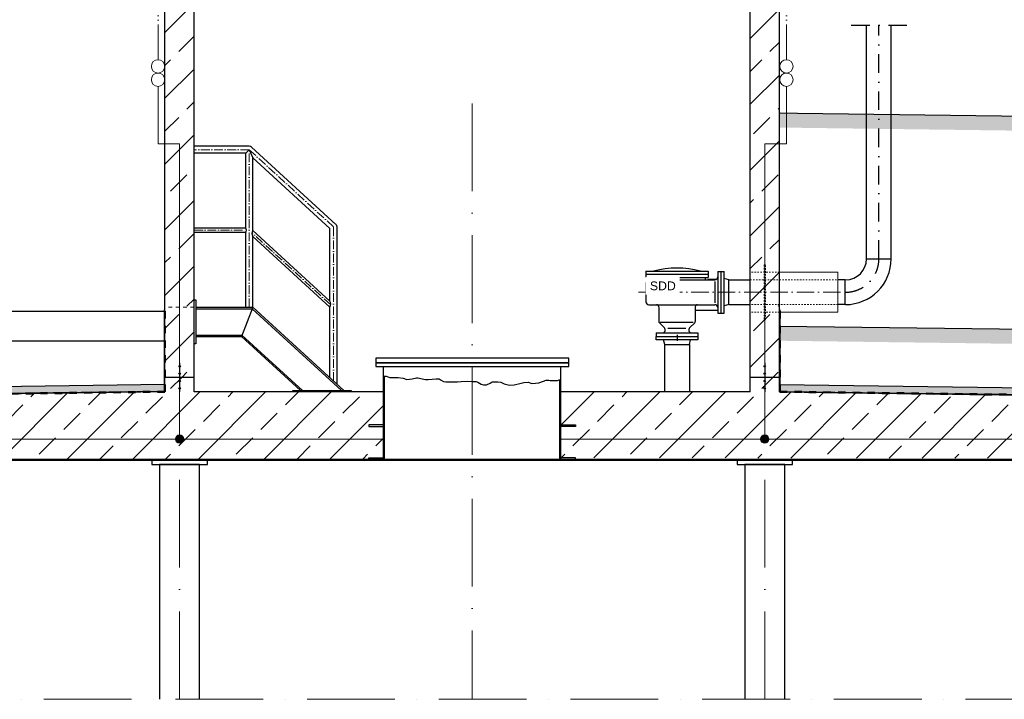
# Model space of a CAD drawing. Header units: millimetres. Extents: x 2605 to 1198744, y 17680 to 73723.
# Tile 400 of 656: x 16315 to 23045, y 51050 to 55692. Entities that reach past the tile are written whole.
import ezdxf

# ---------------------------------------------------------------- set-up
doc = ezdxf.new("R2010")
doc.units = ezdxf.units.MM
for name, pattern in [('ACAD_ISO05W100', [33, 24, -3, 0, -3, 0, -3]), ('ACAD_ISO10W100', [18, 12, -3, 0, -3]), ('DASHDOT', [25.4, 12.7, -6.35, 0, -6.35]), ('JIS_02_1.0', [2, 1, -1])]:
    doc.linetypes.add(name, pattern=pattern)
for name, color, linetype, lineweight in [('Beschriftung', 7, 'Continuous', 9), ('Mittellinien', 7, 'Continuous', 5), ('Trennstelle', 36, 'Continuous', 18), ('Verz. Bandstahl 30x3_5mm im Beton', 5, 'GRENZE1', 18), ('Verz. Rundstahl D_8mm', 6, 'ACAD_ISO05W100', 18)]:
    doc.layers.add(name, color=color, linetype=linetype, lineweight=lineweight)
doc.styles.add('LBB3.5M1000', font='isocp.shx', dxfattribs={"height": 3.5})
doc.linetypes.add('GRENZE1', pattern='A,6.35,-2.54,[133,ltypeshp.shx,S=2.54,R=0,X=-2.54,Y=0],-2.54,25.4', length=36.83)
pattern_1 = [(45, (-21381.03, 16915), (-224.5064, 224.5064), []), (45, (-21156.52, 16915), (-224.5064, 224.5064), [158.75, -79.375])]
pattern_2 = [(45, (-21363.352, 16914.986), (-17.67767, 17.67767), [12.5, -6.25])]

msp = doc.modelspace()

# ---------------------------------------------------------------- hatches: boundary and pattern name
at = {"lineweight": 13}
h = msp.add_hatch(dxfattribs=at)
h.set_pattern_fill('ANSI33', color=256, scale=50, style=0)
h.set_pattern_definition(pattern_1)
h.paths.add_polyline_path([(17508.41302, 56042.05367), (17468.65747, 56040.77111), (17468.33502, 56050.76591), (17348.39742, 56046.89656), (17348.71987, 56036.90176), (17318.73547, 56035.93443), (17308.41302, 56024.92375), (17308.41302, 55738.15536), (17508.41302, 55738.15536)])
h.paths.add_polyline_path([(17508.41302, 55738.15536), (17308.41302, 55738.15536), (17308.41302, 53728.15536), (17508.41302, 53728.15536)])
h.paths.add_polyline_path([(17508.41302, 53728.15536), (17308.41302, 53728.15536), (17308.41302, 53249.15536), (17408.41302, 53249.15536), (17408.41302, 53269.32829, -0.4142135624), (17403.41302, 53274.32829, -0.4142135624), (17408.41302, 53279.32829), (17408.41302, 53319.32829, -0.4142135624), (17403.41302, 53324.32829, -1), (17413.41302, 53324.32829, -0.4142135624), (17408.41302, 53319.32829), (17408.41302, 53279.32829, -0.4142135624), (17413.41302, 53274.32829, -0.4142135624), (17408.41302, 53269.32829), (17408.41302, 53249.15536), (17508.41302, 53249.15536)])
h.paths.add_polyline_path([(21508.41302, 56159.70707), (21496.66591, 56170.71992), (21466.68151, 56169.75259), (21466.35906, 56179.74739), (21346.42146, 56175.87804), (21346.74391, 56165.88324), (21308.41302, 56164.64664), (21308.41302, 53917.15536), (21508.41302, 53917.15536)])
h.paths.add_polyline_path([(21508.41302, 53917.15536), (21308.41302, 53917.15536), (21308.41302, 53702.15536), (21508.41302, 53702.15536)])
h.paths.add_polyline_path([(21508.41302, 53702.15536), (21308.41302, 53702.15536), (21308.41302, 53249.15536), (21408.41302, 53249.15536), (21408.41302, 53269.32829, -0.4142135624), (21403.41302, 53274.32829, -0.4142135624), (21408.41302, 53279.32829), (21408.41302, 53319.32829, -0.4142135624), (21403.41302, 53324.32829, -1), (21413.41302, 53324.32829, -0.4142135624), (21408.41302, 53319.32829), (21408.41302, 53279.32829, -0.4142135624), (21413.41302, 53274.32829, -0.4142135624), (21408.41302, 53269.32829), (21408.41302, 53249.15536), (21508.41302, 53249.15536)])
h = msp.add_hatch()
h.set_pattern_fill('EARTH', color=256, scale=12.5, angle=45.64495339, style=0)
h.set_pattern_definition([(45.64495, (8029.27, 54523.74), (-1.26356, 112.2461), [79.375, -79.375]), (45.64495, (8007.99, 54544.55), (-1.26356, 112.2461), [79.375, -79.375]), (45.64495, (7986.705, 54565.356), (-1.26356, 112.2461), [79.375, -79.375]), (135.64495, (7986.55, 54579.39), (-112.2461, -1.26356), [79.375, -79.375]), (135.64495, (8007.36, 54600.67), (-112.2461, -1.26356), [79.375, -79.375]), (135.64495, (8028.165, 54621.95), (-112.2461, -1.26356), [79.375, -79.375])])
h.paths.add_polyline_path([(30484.61745, 54938.63969), (30484.61745, 54838.6312), (31302.54666, 54827.97263), (32571.30371, 53982.1346), (32626.77373, 54065.33963), (31333.41487, 54927.57887)])
h.paths.add_polyline_path([(21631.96475, 55054.00001), (21631.96475, 54953.99152), (25031.35503, 54909.69353), (25031.35503, 55009.70202)])
h.paths.add_polyline_path([(21631.96475, 54953.99152), (21631.96475, 55054.00001), (21512.41302, 55055.55791), (21512.41302, 54955.54942)])
h = msp.add_hatch()
h.set_pattern_fill('EARTH', color=256, scale=12.5, angle=45.64495339, style=0)
h.set_pattern_definition([(45.64495, (8029.27, 53067.28), (-1.26356, 112.2461), [79.375, -79.375]), (45.64495, (8007.99, 53088.09), (-1.26356, 112.2461), [79.375, -79.375]), (45.64495, (7986.705, 53108.9), (-1.26356, 112.2461), [79.375, -79.375]), (135.64495, (7986.55, 53122.93), (-112.2461, -1.26356), [79.375, -79.375]), (135.64495, (8007.36, 53144.215), (-112.2461, -1.26356), [79.375, -79.375]), (135.64495, (8028.165, 53165.5), (-112.2461, -1.26356), [79.375, -79.375])])
h.paths.add_polyline_path([(21512.41302, 53599.10323), (21512.41302, 53499.09474), (31302.54666, 53371.51796), (32571.30371, 52525.67993), (32626.77373, 52608.88496), (31333.41487, 53471.1242)])
h = msp.add_hatch(dxfattribs=at)
h.set_pattern_fill('ANSI33', color=256, scale=50, style=0)
h.set_pattern_definition(pattern_1)
h.paths.add_polyline_path([(8673.41118, 52689.15536), (8593.41118, 52689.15536), (8593.41118, 52705.15536), (8553.41118, 52705.15536), (8553.41118, 52707.15536), (8713.41118, 52707.15536), (8713.41118, 52705.15536), (8673.41118, 52705.15536)], flags=16)
edge = h.paths.add_edge_path(flags=16)
edge.add_arc((17408.41302, 53223.98242), 5, 0, 360)
edge = h.paths.add_edge_path(flags=16)
edge.add_arc((17408.41302, 53173.98242), 5, 0, 360)
edge = h.paths.add_edge_path()
edge.add_line((8483.41172, 51049.66842), (8782.03524, 51049.66842))
edge.add_line((8782.03524, 51049.66842), (8778.39869, 52658.15536))
edge.add_arc((8775.39869, 52658.15536), 3, -90, 0.000021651, ccw=False)
edge.add_line((8775.39869, 52655.15536), (8772.39869, 52655.15536))
edge.add_line((8772.39869, 52655.15536), (8772.39869, 52695.15536))
edge.add_line((8772.39869, 52695.15536), (8832.39869, 52695.15536))
edge.add_line((8832.39869, 52695.15536), (18702.41302, 52692.35747))
edge.add_line((18702.41302, 52692.35747), (18702.41302, 52699.15536))
edge.add_line((18702.41302, 52699.15536), (18802.41302, 52699.15536))
edge.add_line((18802.41302, 52699.15536), (18802.41302, 52914.15536))
edge.add_line((18802.41302, 52914.15536), (18702.41302, 52914.15536))
edge.add_line((18702.41302, 52914.15536), (18702.41302, 52924.15536))
edge.add_line((18702.41302, 52924.15536), (18802.41302, 52924.15536))
edge.add_line((18802.41302, 52924.15536), (18802.41302, 53149.15536))
edge.add_line((18802.41302, 53149.15536), (17508.41302, 53149.15536))
edge.add_line((17508.41302, 53149.15536), (17508.41302, 53249.15536))
edge.add_line((17508.41302, 53249.15536), (17308.41302, 53249.15536))
edge.add_line((17308.41302, 53249.15536), (17308.41302, 53149.15536))
edge.add_line((17308.41302, 53149.15536), (8483.41118, 53034.15536))
edge.add_line((8483.41118, 53034.15536), (8483.41118, 52684.15536))
edge.add_line((8483.41118, 52684.15536), (8483.41172, 51049.66842))
h = msp.add_hatch(dxfattribs=at)
h.set_pattern_fill('ANSI33', color=256, scale=50, style=0)
h.set_pattern_definition(pattern_1)
h.paths.add_polyline_path([(29838.93634, 53040.59899), (21508.41302, 53149.15536), (21508.41302, 53249.15536), (21308.41302, 53249.15536), (21308.41302, 53149.15536), (20014.41302, 53149.15536), (20014.41302, 52924.15536), (20114.41302, 52924.15536), (20114.41302, 52914.15536), (20014.41302, 52914.15536), (20014.41302, 52699.15536), (20114.41302, 52699.15536), (29838.93634, 52689.31671)])
h.paths.add_polyline_path([(21413.41302, 53223.98242, -1), (21403.41302, 53223.98242, -1)], flags=16)
h.paths.add_polyline_path([(21413.41302, 53173.98242, -1), (21403.41302, 53173.98242, -1)], flags=16)
at = {"lineweight": 9}
h = msp.add_hatch(dxfattribs=at)
h.set_pattern_fill('BETON_UNBEWEHRT', color=0, scale=100, pattern_type=2)
h.set_pattern_definition(pattern_2)
h.paths.add_polyline_path([(17304.41302, 53153.07734), (17304.41302, 53199.10748), (8447.41118, 53083.69048), (8447.41118, 53037.66034)])
h = msp.add_hatch(dxfattribs=at)
h.set_pattern_fill('BETON_UNBEWEHRT', color=0, scale=100, pattern_type=2)
h.set_pattern_definition(pattern_2)
h.paths.add_polyline_path([(21512.41302, 53199.10748), (21512.41302, 53153.07734), (29838.93634, 53044.57309), (29838.93634, 53090.60323)])
at = {"layer": 'Verz. Bandstahl 30x3_5mm im Beton'}
h = msp.add_hatch(color=256, dxfattribs=at)
h.dxf.hatch_style = 1
edge = h.paths.add_edge_path()
edge.add_arc((17408.41302, 52827.45606), 28.40085, 0, 360)
h = msp.add_hatch(color=256, dxfattribs=at)
h.dxf.hatch_style = 1
edge = h.paths.add_edge_path()
edge.add_arc((21408.41302, 52827.45606), 28.40085, 0, 360)

# ---------------------------------------------------------------- linework, layer by layer
for p, q in [((21308.41302, 53149.15536), (21308.41302, 56174.65184)), ((21508.41302, 53149.15536), (21508.41302, 56159.70707)), ((17308.41302, 53149.15536), (17308.41302, 56024.92375)), ((17508.41302, 53149.15536), (17508.41302, 56052.05888)), ((22104.26302, 54059.38149), (22104.26302, 55655.91722)), ((22272.56302, 54059.38149), (22272.56302, 55655.91722)), ((21512.41302, 55055.55791), (21631.96475, 55054.00001)), ((21631.96475, 55054.00001), (25031.35503, 55009.70202)), ((17884.26302, 54828.15536), (17508.41302, 54828.15536)), ((17860.11302, 54779.85536), (17884.26302, 54804.00536)), ((17884.26302, 54804.00536), (17908.41302, 54749.17417)), ((17900.56563, 54821.82242), (18477.03784, 54294.35034)), ((17860.11302, 54779.85536), (17508.41302, 54779.85536)), ((17860.11302, 54268.95536), (17860.11302, 54779.85536)), ((17908.41302, 54252.19147), (17908.41302, 54749.17417)), ((17908.41302, 54749.17417), (18435.98019, 54266.45021)), ((17860.11302, 54268.95536), (17508.41302, 54268.95536)), ((18435.98019, 53769.46751), (17908.41302, 54252.19147)), ((18435.98019, 53769.46751), (18435.98019, 54266.45021)), ((18484.28019, 53201.2369), (18484.28019, 54277.10639)), ((17860.11302, 54239.05536), (17508.41302, 54239.05536)), ((17860.11302, 53728.15536), (17860.11302, 54239.05536)), ((17908.41302, 53728.15536), (17908.41302, 54211.66373)), ((18435.98019, 53728.93978), (17908.41302, 54211.66373)), ((22104.26302, 54059.38149), (22272.56302, 54059.38149)), ((21163.41302, 53914.53149), (21308.41302, 53914.53149)), ((21958.41302, 53914.53149), (21908.41302, 53914.53149)), ((21958.41302, 53746.23149), (21958.41302, 53914.53149)), ((17304.41302, 53153.07734), (17304.41302, 53711.09587)), ((17308.41302, 53711.09587), (17304.41302, 53711.09587)), ((17518.41302, 53728.15536), (17908.41302, 53728.15536)), ((17518.41302, 53718.15536), (17904.5284, 53718.15536)), ((17908.41302, 53728.15536), (17830.72062, 53528.15536)), ((17904.5284, 53718.15536), (18515.45736, 53159.15536)), ((17908.41302, 53728.15536), (18530.27095, 53159.15536)), ((18435.98019, 53245.4314), (18435.98019, 53728.93978)), ((21163.41302, 53746.23149), (21308.41302, 53746.23149)), ((21508.41302, 53711.09587), (21512.41302, 53711.09587)), ((21512.41302, 53153.07734), (21512.41302, 53711.09587)), ((21958.41302, 53746.23149), (21908.41302, 53746.23149)), ((17304.41302, 53699.15536), (16008.41302, 53699.15536)), ((21508.41302, 53599.15536), (31333.41487, 53471.1242)), ((17518.41302, 53538.15536), (17834.60524, 53538.15536)), ((17518.41302, 53528.15536), (17830.72062, 53528.15536)), ((17830.72062, 53528.15536), (18233.99931, 53159.15536)), ((17834.60524, 53538.15536), (18248.81289, 53159.15536)), ((20724.26302, 53473.38149), (20716.41302, 53506.38149)), ((20892.56302, 53473.38149), (20900.41302, 53506.38149)), ((16008.41302, 53499.15536), (17304.41302, 53499.15536)), ((17408.41302, 53349.15536), (17408.41302, 53329.32829)), ((17408.41302, 53319.32829), (17408.41302, 53279.32829)), ((18802.41302, 52689.15536), (18802.41302, 53324.15536)), ((20014.41302, 52689.15536), (20014.41302, 53324.15536)), ((21408.41302, 53349.15536), (21408.41302, 53329.32829)), ((21408.41302, 53319.32829), (21408.41302, 53279.32829)), ((17508.41302, 53249.15536), (17308.41302, 53249.15536)), ((17408.41302, 53269.32829), (17408.41302, 53228.98242)), ((18808.41302, 52684.15536), (18808.41302, 53258.15842)), ((21508.41302, 53249.15536), (21308.41302, 53249.15536)), ((21408.41302, 53269.32829), (21408.41302, 53228.98242)), ((17307.76152, 53199.15111), (8447.41118, 53083.69048)), ((17408.41302, 53218.98242), (17408.41302, 53178.98242)), ((17408.41302, 53168.98242), (17408.41302, 53149.15536)), ((20008.41302, 52684.15536), (20008.41302, 53233.52103)), ((21408.41302, 53218.98242), (21408.41302, 53178.98242)), ((21408.41302, 53168.98242), (21408.41302, 53149.15536)), ((21509.06452, 53199.15111), (30333.41487, 53084.1596)), ((17304.41302, 53153.07734), (8447.41118, 53037.66034)), ((17308.41302, 53149.15536), (8483.41118, 53034.15536)), ((18802.41302, 53149.15536), (17508.41302, 53149.15536)), ((21308.41302, 53149.15536), (20014.41302, 53149.15536)), ((21508.41302, 53149.15536), (30333.41487, 53034.15536)), ((21512.41302, 53153.07734), (30337.415, 53038.07734)), ((8818.41302, 52689.15536), (29998.41302, 52689.15536)), ((8818.41302, 52684.15536), (29998.41302, 52684.15536))]:
    msp.add_line(p, q)
at = {"linetype": 'DASHDOT', "ltscale": 10}
for p, q in [((21999.09583, 55655.91722), (22381.00918, 55655.91722)), ((22188.41302, 54059.38149), (22188.41302, 55655.91722))]:
    msp.add_line(p, q, dxfattribs=at)
at = {"linetype": 'ACAD_ISO10W100', "lineweight": 18, "ltscale": 50}
for p, q in [((19408.41302, 55120.36808), (19408.41302, 51049.66842)), ((17408.41302, 51049.66842), (17408.41302, 52684.15536)), ((21408.41302, 51049.66842), (21408.41302, 52684.15536))]:
    msp.add_line(p, q, dxfattribs=at)
at = {"linetype": 'ACAD_ISO10W100', "lineweight": 18, "ltscale": 5}
for p, q in [((17884.27273, 54804.01597), (17508.41302, 54804.01597)), ((17884.26302, 53728.15536), (17884.26302, 54804.00536)), ((18460.13019, 54277.10639), (17884.27273, 54804.01597)), ((17508.41302, 54254.00536), (17865.29674, 54254.00536)), ((18460.13019, 53223.33415), (18460.13019, 54277.10639)), ((18441.15018, 53744.4731), (17903.22931, 54236.6707)), ((21079.64178, 53920.38149), (21000.91302, 53920.38149))]:
    msp.add_line(p, q, dxfattribs=at)
at = {"linetype": 'Continuous', "lineweight": -2, "ltscale": 10}
for p, q in [((20595.91302, 53975.38149), (20595.91302, 53931.38149)), ((20595.91302, 53975.38149), (21020.91302, 53975.38149)), ((20595.91302, 53953.38149), (21020.91302, 53953.38149)), ((20595.91302, 53931.38149), (21020.91302, 53931.38149)), ((20615.91302, 53931.38149), (20615.91302, 53915.38149)), ((20615.91302, 53915.38149), (21066.41302, 53915.38149)), ((21000.91302, 53931.38149), (21000.91302, 53915.38149)), ((21020.91302, 53975.38149), (21020.91302, 53931.38149)), ((21086.41302, 53972.88149), (21086.41302, 53687.88149)), ((21086.41302, 53972.88149), (21130.41302, 53972.88149)), ((21108.41302, 53972.88149), (21108.41302, 53687.88149)), ((21130.41302, 53687.88149), (21130.41302, 53972.88149)), ((21163.41302, 53914.53149), (21130.41302, 53923.37379)), ((21163.41302, 53746.23149), (21163.41302, 53914.53149)), ((20595.91302, 53895.38149), (20595.91302, 53765.38149)), ((21069.11652, 53758.46089), (21069.11652, 53903.55129)), ((20615.91302, 53745.38149), (21066.41302, 53745.38149)), ((20683.41302, 53730.38149), (20683.41302, 53631.59469)), ((20933.41302, 53730.38149), (20933.41302, 53631.59469)), ((20933.41302, 53707.53149), (21086.41302, 53707.53149)), ((21163.41302, 53746.23149), (21130.41302, 53737.38919)), ((21086.41302, 53687.88149), (21130.41302, 53687.88149)), ((20722.27082, 53586.52359), (20687.80642, 53620.98809)), ((20692.56792, 53626.99539), (20919.38872, 53626.99539)), ((20745.20332, 53585.38149), (20868.38122, 53585.38149)), ((20894.55502, 53586.52359), (20929.01962, 53620.98809)), ((20665.91302, 53552.38149), (20665.91302, 53528.38149)), ((20665.91302, 53552.38149), (20950.91302, 53552.38149)), ((20808.41302, 53538.38149), (20808.41302, 53498.38149)), ((20950.91302, 53552.38149), (20950.91302, 53528.38149))]:
    msp.add_line(p, q, dxfattribs=at)
at = {"linetype": 'JIS_02_1.0', "lineweight": 18, "ltscale": 10}
for p, q in [((21508.41302, 53966.88149), (21308.41302, 53966.88149)), ((21308.41302, 53914.53149), (21908.41302, 53914.53149)), ((21908.41302, 53746.23149), (21308.41302, 53746.23149)), ((21508.41302, 53693.88149), (21308.41302, 53693.88149))]:
    msp.add_line(p, q, dxfattribs=at)
at = {"lineweight": 13}
for p, q in [((21508.41302, 53966.88149), (21908.41302, 53966.88149)), ((21908.41302, 53966.88149), (21908.41302, 53693.88149)), ((21908.41302, 53693.88149), (21508.41302, 53693.88149))]:
    msp.add_line(p, q, dxfattribs=at)
at = {"linetype": 'ACAD_ISO10W100', "lineweight": 18, "ltscale": 10}
msp.add_line((20545.91302, 53830.38149), (21958.41302, 53830.38149), dxfattribs=at)
at = {"linetype": 'JIS_02_1.0', "lineweight": 50, "ltscale": 50}
for p, q in [((17306.41302, 53151.12947), (17306.41302, 53711.09587)), ((21510.41302, 53151.12947), (21510.41302, 53711.09587)), ((17306.41302, 53151.12947), (8445.41118, 53035.66034)), ((21510.41302, 53151.12947), (30335.415, 53036.12946))]:
    msp.add_line(p, q, dxfattribs=at)
at = {"linetype": 'JIS_02_1.0', "lineweight": 18, "ltscale": 25}
msp.add_line((17508.41302, 53728.15536), (17308.41302, 53728.15536), dxfattribs=at)
at = {"linetype": 'JIS_02_1.0', "lineweight": 18, "ltscale": 10}
msp.add_lwpolyline([(21403.41302, 54016.88149), (21403.41302, 53643.88149), (21413.41302, 53643.88149), (21413.41302, 54016.88149)], close=True, dxfattribs=at)
for points in [[(17508.41302, 53778.15536), (17518.41302, 53778.15536), (17518.41302, 53478.15536), (17508.41302, 53478.15536)], [(20724.26302, 53152.38149), (20724.26302, 53473.38149), (20892.56302, 53473.38149), (20892.56302, 53152.38149)], [(18802.70971, 53258.15842), (18819.75219, 53258.15842), (18845.84717, 53248.67255), (18864.82539, 53248.67255), (18901.5955, 53248.67255), (18935.99324, 53243.9295), (18962.08821, 53233.25797), (18997.67197, 53239.18667), (19027.32532, 53245.11515), (19036.81443, 53245.11515), (19048.67557, 53243.9295), (19066.46778, 53239.18667), (19077.14291, 53236.81515), (19089.00405, 53234.44363), (19107.98228, 53234.44363), (19135.26327, 53235.62928), (19161.35824, 53238.0008), (19182.7085, 53238.0008), (19195.75598, 53230.88645), (19212.36185, 53221.40058), (19227.7817, 53217.8434), (19250.31796, 53217.8434), (19270.4822, 53217.8434), (19307.25231, 53219.02905), (19333.34728, 53220.21492), (19373.67576, 53222.58623), (19405.70114, 53221.40058), (19421.12099, 53220.21492), (19423.49335, 53221.40058), (19435.35449, 53220.21492), (19446.02962, 53215.47188), (19468.56622, 53202.42883), (19485.17208, 53197.68578), (19505.33632, 53198.87165), (19530.24495, 53209.54318), (19544.47878, 53217.8434), (19561.08465, 53217.8434), (19582.4349, 53217.8434), (19604.9715, 53216.65753), (19626.32175, 53204.80035), (19664.27787, 53196.50013), (19695.11724, 53197.68578), (19733.07369, 53205.986), (19761.54069, 53214.28623), (19792.38006, 53216.65753), (19813.73064, 53205.986), (19841.01163, 53208.35753), (19864.73425, 53210.72905), (19896.75963, 53223.7721), (19914.55184, 53230.88645), (19931.1577, 53229.7008), (19941.83283, 53228.51493), (19967.92747, 53227.32928), (19991.65009, 53227.32928), (20002.32555, 53232.0721), (20014.70971, 53235.01975)], [(18182.13513, 53149.15536), (18182.13513, 53159.15536), (18582.13513, 53159.15536), (18582.13513, 53149.15536)], [(18802.41302, 52924.15536), (18702.41302, 52924.15536), (18702.41302, 52914.15536), (18802.41302, 52914.15536)], [(20014.41302, 52924.15536), (20114.41302, 52924.15536), (20114.41302, 52914.15536), (20014.41302, 52914.15536)], [(18702.41302, 52689.15536), (18702.41302, 52699.15536), (18802.41302, 52699.15536)], [(20114.41302, 52689.15536), (20114.41302, 52699.15536), (20014.41302, 52699.15536)], [(17544.91302, 51049.66842), (17544.91302, 52654.15536), (17271.91302, 52654.15536), (17271.91302, 51049.66842)], [(21544.91302, 51049.66842), (21544.91302, 52654.15536), (21271.91302, 52654.15536), (21271.91302, 51049.66842)]]:
    msp.add_lwpolyline(points)
at = {"linetype": 'Continuous', "lineweight": -2, "ltscale": 10}
msp.add_lwpolyline([(20950.91302, 53506.38149), (20665.91302, 53506.38149), (20665.91302, 53528.38149), (20950.91302, 53528.38149)], close=True, dxfattribs=at)
for points in [[(18748.70971, 53349.15536), (20068.70971, 53349.15536), (20068.70971, 53379.15536), (18748.70971, 53379.15536)], [(18748.70971, 53324.15536), (20068.70971, 53324.15536), (20068.70971, 53349.15536), (18748.70971, 53349.15536)], [(17218.41302, 52654.15536), (17598.41302, 52654.15536), (17598.41302, 52684.15536), (17218.41302, 52684.15536)], [(21218.41302, 52654.15536), (21598.41302, 52654.15536), (21598.41302, 52684.15536), (21218.41302, 52684.15536)]]:
    msp.add_lwpolyline(points, close=True)
for centre in [(17408.41302, 53324.32829), (21408.41302, 53324.32829), (17408.41302, 53274.32829), (21408.41302, 53274.32829), (17408.41302, 53223.98242), (17408.41302, 53173.98242), (21408.41302, 53223.98242), (21408.41302, 53173.98242)]:
    msp.add_circle(centre, 5)
for centre, radius, start, end in [((17884.26302, 54804.00536), 24.15, 47.54148654, 90), ((17841.14674, 54254.00536), 24.15, 321.753380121, 38.246619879), ((17943.25836, 54231.9276), 40.30908, 149.820393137, 210.179606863), ((18460.13019, 54277.10639), 24.15, 0, 49.518800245), ((21959.41302, 54059.38149), 313.15, 270, 0), ((21959.41302, 54059.38149), 144.85, 270, 0), ((18401.0171, 53749.20364), 40.41091, 329.90432235, 30.09567765)]:
    msp.add_arc(centre, radius, start, end)
at = {"linetype": 'DASHDOT', "ltscale": 10}
msp.add_arc((21959.41302, 54059.38149), 229, 270, 0, dxfattribs=at)
at = {"linetype": 'Continuous', "lineweight": -2, "ltscale": 10}
for centre, radius, start, end in [((20808.41302, 53345.38149), 650, 75.749966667, 104.250033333), ((20615.91302, 53895.38149), 20, 90, 180), ((21066.41302, 53935.38149), 20, 270, 0), ((20615.91302, 53765.38149), 20, 180, 270), ((20668.41302, 53730.38149), 15, 0, 90), ((20948.41302, 53730.38149), 15, 90, 180), ((21066.41302, 53725.38149), 20, 0, 90), ((20698.41302, 53631.59469), 15, 180, 225), ((20708.12867, 53572.38149), 20, 270, 44.999947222), ((20908.69724, 53572.38149), 20, 135.000163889, 270), ((20918.41302, 53631.59472), 15, 314.999822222, 0)]:
    msp.add_arc(centre, radius, start, end, dxfattribs=at)
at = {"layer": 'Mittellinien', "linetype": 'ACAD_ISO10W100', "ltscale": 50}
msp.add_line((3878.80074, 51049.66842), (33180.27605, 51049.66842), dxfattribs=at)
at = {"layer": 'Trennstelle'}
for p, q in [((17260.85639, 55236.97721), (17260.85639, 54844.01597)), ((21555.96965, 55236.97721), (21555.96965, 54844.01597))]:
    msp.add_line(p, q, dxfattribs=at)
for centre in [(17260.85639, 55373.61386), (21555.96965, 55373.61386), (17260.85639, 55282.52276), (21555.96965, 55282.52276)]:
    msp.add_circle(centre, 45.54555, dxfattribs=at)
at = {"layer": 'Verz. Bandstahl 30x3_5mm im Beton', "ltscale": 15}
msp.add_line((18802.11634, 52827.45606), (17408.41302, 52827.45606), dxfattribs=at)
for points in [[(17408.41302, 52827.45606), (17408.41302, 54844.01597), (17260.85639, 54844.01597)], [(21408.41302, 52827.45606), (21408.41302, 54844.01597), (21555.96965, 54844.01597)], [(17408.41302, 52827.45606), (11662.84193, 52827.45606), (11662.84193, 53321.46729)], [(21408.41302, 52827.45606), (27476.24797, 52827.45606), (27476.24797, 53321.46729)], [(20014.11634, 52827.45606), (21408.41302, 52827.45606)]]:
    msp.add_lwpolyline(points, dxfattribs=at)
at = {"layer": 'Verz. Bandstahl 30x3_5mm im Beton', "linetype": 'Continuous'}
for centre in [(17408.41302, 52827.45606), (21408.41302, 52827.45606)]:
    msp.add_circle(centre, 28.40085, dxfattribs=at)
at = {"layer": 'Verz. Rundstahl D_8mm', "ltscale": 10}
for p, q in [((21555.96965, 55419.15941), (21555.96965, 55930.18577)), ((17260.85639, 55419.15941), (17260.85639, 55809.8813))]:
    msp.add_line(p, q, dxfattribs=at)

# ---------------------------------------------------------------- next in the draw order: texts
at = {"layer": 'Beschriftung', "insert": (20623.00081, 53904.1288), "char_height": 60, "width": 172.6026639, "attachment_point": 1, "style": 'LBB3.5M1000', "bg_fill": 2}
msp.add_mtext('{\\fArial|b0|i0|c0|p34;\\C256;SDD}', dxfattribs=at)

doc.saveas('drawing.dxf')
